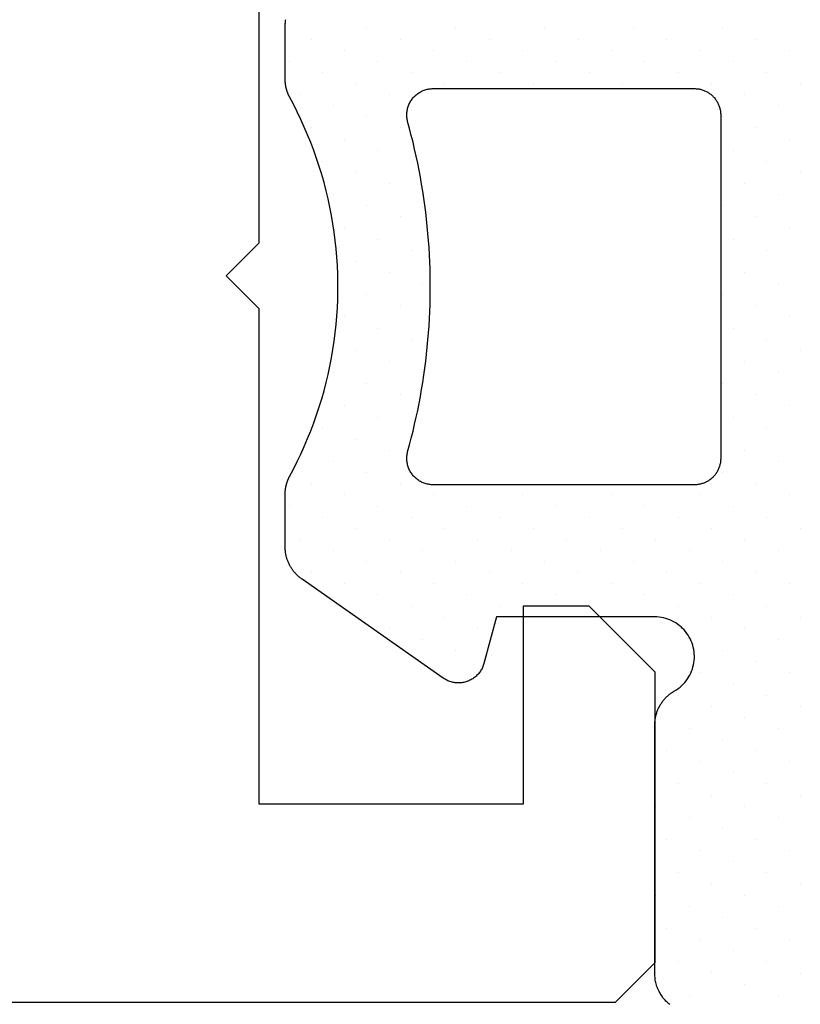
# Model space of a CAD drawing. Header units: millimetres. Extents: x -637441 to -130928, y -380379 to -53767.
# Tile 274 of 390: x -334480.35 to -334474.43, y -166920.69 to -166913.23. Entities that reach past the tile are written whole.
import ezdxf

# ---------------------------------------------------------------- set-up
doc = ezdxf.new("R2010")
doc.units = ezdxf.units.MM
doc.header["$LTSCALE"] = 10
doc.layers.add('CKTEXTY_MALE', color=7, linetype='Continuous', lineweight=25)
doc.layers.add('CrossSectionsGums', color=1, linetype='Continuous')
doc.layers.add('CrossSectionsProfils', color=7, linetype='Continuous')

# ---------------------------------------------------------------- blocks, each defined once
blk = doc.blocks.new('Hatch7761', base_point=(1872.6526, 1395.1029))
at = {"layer": 'CrossSectionsGums', "color": 252, "true_color": 0x848484}
for p, q in [((1252.874, 1401.205), (1252.874, 1401.205)), ((1253.5476, 1401.205), (1253.5476, 1401.205)), ((1254.2211, 1401.205), (1254.2211, 1401.205)), ((1254.8947, 1401.205), (1254.8947, 1401.205)), ((1255.5681, 1401.205), (1255.5681, 1401.205)), ((1256.2417, 1401.205), (1256.2417, 1401.205)), ((1257.5887, 1401.205), (1257.5887, 1401.205)), ((1258.9358, 1401.205), (1258.9358, 1401.205)), ((1259.6093, 1401.205), (1259.6093, 1401.205)), ((1253.1266, 1401.1207), (1253.1266, 1401.1207)), ((1253.8002, 1401.1207), (1253.8002, 1401.1207)), ((1254.4738, 1401.1208), (1254.4738, 1401.1208)), ((1255.1473, 1401.1208), (1255.1473, 1401.1208)), ((1255.8208, 1401.1208), (1255.8208, 1401.1208)), ((1256.4943, 1401.1208), (1256.4943, 1401.1208)), ((1257.1678, 1401.1208), (1257.1678, 1401.1208)), ((1257.8413, 1401.1208), (1257.8413, 1401.1208)), ((1258.5148, 1401.1207), (1258.5148, 1401.1207)), ((1259.1884, 1401.1208), (1259.1884, 1401.1208)), ((1259.8618, 1401.1207), (1259.8618, 1401.1207)), ((1252.7057, 1401.0366), (1252.7057, 1401.0366)), ((1253.3793, 1401.0366), (1253.3793, 1401.0366)), ((1254.0527, 1401.0366), (1254.0527, 1401.0366)), ((1254.7263, 1401.0366), (1254.7263, 1401.0366)), ((1255.3998, 1401.0366), (1255.3998, 1401.0366)), ((1256.0734, 1401.0366), (1256.0734, 1401.0366)), ((1256.7468, 1401.0366), (1256.7468, 1401.0366)), ((1257.4204, 1401.0366), (1257.4204, 1401.0366)), ((1258.0939, 1401.0366), (1258.0939, 1401.0366)), ((1258.7673, 1401.0365), (1258.7673, 1401.0365)), ((1259.4409, 1401.0366), (1259.4409, 1401.0366)), ((1252.9583, 1400.9524), (1252.9583, 1400.9524)), ((1253.6318, 1400.9524), (1253.6318, 1400.9524)), ((1254.3053, 1400.9524), (1254.3053, 1400.9524)), ((1254.9789, 1400.9524), (1254.9789, 1400.9524)), ((1255.6523, 1400.9524), (1255.6523, 1400.9524)), ((1256.3258, 1400.9524), (1256.3258, 1400.9524)), ((1256.9995, 1400.9525), (1256.9995, 1400.9525)), ((1257.673, 1400.9525), (1257.673, 1400.9525)), ((1258.3464, 1400.9524), (1258.3464, 1400.9524)), ((1259.0199, 1400.9524), (1259.0199, 1400.9524)), ((1259.6935, 1400.9524), (1259.6935, 1400.9524)), ((1253.2108, 1400.8682), (1253.2108, 1400.8682)), ((1253.8843, 1400.8682), (1253.8843, 1400.8682)), ((1254.558, 1400.8683), (1254.558, 1400.8683)), ((1255.2314, 1400.8683), (1255.2314, 1400.8683)), ((1255.905, 1400.8683), (1255.905, 1400.8683)), ((1256.5785, 1400.8683), (1256.5785, 1400.8683)), ((1257.252, 1400.8682), (1257.252, 1400.8682)), ((1257.9255, 1400.8683), (1257.9255, 1400.8683)), ((1258.599, 1400.8682), (1258.599, 1400.8682)), ((1259.2725, 1400.8682), (1259.2725, 1400.8682)), ((1259.946, 1400.8682), (1259.946, 1400.8682)), ((1252.7899, 1400.7841), (1252.7899, 1400.7841)), ((1253.4635, 1400.7841), (1253.4635, 1400.7841)), ((1254.137, 1400.7841), (1254.137, 1400.7841)), ((1254.8105, 1400.7841), (1254.8105, 1400.7841)), ((1255.484, 1400.7841), (1255.484, 1400.7841)), ((1256.1575, 1400.7841), (1256.1575, 1400.7841)), ((1256.8311, 1400.7841), (1256.8311, 1400.7841)), ((1257.5045, 1400.7841), (1257.5045, 1400.7841)), ((1258.178, 1400.7839), (1258.178, 1400.7839)), ((1258.8516, 1400.7841), (1258.8516, 1400.7841)), ((1259.5251, 1400.7841), (1259.5251, 1400.7841)), ((1253.0425, 1400.6998), (1253.0425, 1400.6998)), ((1253.7159, 1400.6998), (1253.7159, 1400.6998)), ((1254.3895, 1400.6998), (1254.3895, 1400.6998)), ((1255.063, 1400.6998), (1255.063, 1400.6998)), ((1255.7366, 1400.6998), (1255.7366, 1400.6998)), ((1256.41, 1400.6998), (1256.41, 1400.6998)), ((1257.0836, 1400.6998), (1257.0836, 1400.6998)), ((1257.7572, 1400.7), (1257.7572, 1400.7)), ((1258.4307, 1400.6998), (1258.4307, 1400.6998)), ((1259.1041, 1400.6998), (1259.1041, 1400.6998)), ((1259.7777, 1400.6998), (1259.7777, 1400.6998)), ((1253.295, 1400.6156), (1253.295, 1400.6156)), ((1253.9685, 1400.6156), (1253.9685, 1400.6156)), ((1254.6422, 1400.6157), (1254.6422, 1400.6157)), ((1255.3157, 1400.6157), (1255.3157, 1400.6157)), ((1255.9891, 1400.6157), (1255.9891, 1400.6157)), ((1256.6627, 1400.6157), (1256.6627, 1400.6157)), ((1257.3362, 1400.6157), (1257.3362, 1400.6157)), ((1258.0096, 1400.6156), (1258.0096, 1400.6156)), ((1258.6832, 1400.6157), (1258.6832, 1400.6157)), ((1259.3567, 1400.6156), (1259.3567, 1400.6156)), ((1260.0302, 1400.6156), (1260.0302, 1400.6156)), ((1252.8741, 1400.5315), (1252.8741, 1400.5315)), ((1253.5476, 1400.5315), (1253.5476, 1400.5315)), ((1254.2212, 1400.5315), (1254.2212, 1400.5315)), ((1254.8947, 1400.5315), (1254.8947, 1400.5315)), ((1255.5682, 1400.5315), (1255.5682, 1400.5315)), ((1256.2417, 1400.5315), (1256.2417, 1400.5315)), ((1259.6094, 1400.5315), (1259.6094, 1400.5315)), ((1253.1267, 1400.4473), (1253.1267, 1400.4473)), ((1253.8002, 1400.4473), (1253.8002, 1400.4473)), ((1254.4738, 1400.4473), (1254.4738, 1400.4473)), ((1255.1472, 1400.4473), (1255.1472, 1400.4473)), ((1255.8207, 1400.4473), (1255.8207, 1400.4473)), ((1256.4943, 1400.4473), (1256.4943, 1400.4473)), ((1259.8618, 1400.4473), (1259.8618, 1400.4473)), ((1252.7057, 1400.363), (1252.7057, 1400.363)), ((1253.3792, 1400.363), (1253.3792, 1400.363)), ((1254.0527, 1400.363), (1254.0527, 1400.363)), ((1254.7263, 1400.3632), (1254.7263, 1400.3632)), ((1256.0734, 1400.3632), (1256.0734, 1400.3632)), ((1252.9584, 1400.2789), (1252.9584, 1400.2789)), ((1253.6318, 1400.2789), (1253.6318, 1400.2789)), ((1254.3054, 1400.2789), (1254.3054, 1400.2789)), ((1254.9789, 1400.2789), (1254.9789, 1400.2789)), ((1255.6523, 1400.2789), (1255.6523, 1400.2789)), ((1256.3259, 1400.2789), (1256.3259, 1400.2789)), ((1259.6935, 1400.2789), (1259.6935, 1400.2789)), ((1253.2108, 1400.1947), (1253.2108, 1400.1947)), ((1253.8844, 1400.1947), (1253.8844, 1400.1947)), ((1254.5579, 1400.1947), (1254.5579, 1400.1947)), ((1255.9049, 1400.1947), (1255.9049, 1400.1947)), ((1259.946, 1400.1947), (1259.946, 1400.1947)), ((1253.4634, 1400.1105), (1253.4634, 1400.1105)), ((1254.137, 1400.1105), (1254.137, 1400.1105)), ((1254.8105, 1400.1106), (1254.8105, 1400.1106)), ((1256.1576, 1400.1106), (1256.1576, 1400.1106)), ((1255.7366, 1400.0264), (1255.7366, 1400.0264)), ((1256.4102, 1400.0264), (1256.4102, 1400.0264)), ((1259.7777, 1400.0264), (1259.7777, 1400.0264)), ((1255.9891, 1399.9421), (1255.9891, 1399.9421)), ((1260.0303, 1399.9421), (1260.0303, 1399.9421)), ((1256.2417, 1399.8579), (1256.2417, 1399.8579)), ((1259.6093, 1399.8579), (1259.6093, 1399.8579)), ((1255.8208, 1399.7738), (1255.8208, 1399.7738)), ((1256.4943, 1399.7738), (1256.4943, 1399.7738)), ((1259.8619, 1399.7738), (1259.8619, 1399.7738)), ((1256.0734, 1399.6896), (1256.0734, 1399.6896)), ((1255.6525, 1399.6055), (1255.6525, 1399.6055)), ((1256.3259, 1399.6055), (1256.3259, 1399.6055)), ((1259.6935, 1399.6053), (1259.6935, 1399.6053)), ((1255.9049, 1399.5211), (1255.9049, 1399.5211)), ((1259.9462, 1399.5212), (1259.9462, 1399.5212)), ((1256.1575, 1399.437), (1256.1575, 1399.437)), ((1255.7366, 1399.3528), (1255.7366, 1399.3528)), ((1256.4102, 1399.3529), (1256.4102, 1399.3529)), ((1259.7777, 1399.3528), (1259.7777, 1399.3528)), ((1255.9891, 1399.2687), (1255.9891, 1399.2687)), ((1260.0303, 1399.2687), (1260.0303, 1399.2687)), ((1256.2417, 1399.1844), (1256.2417, 1399.1844)), ((1259.6094, 1399.1844), (1259.6094, 1399.1844)), ((1255.8208, 1399.1003), (1255.8208, 1399.1003)), ((1256.4943, 1399.1002), (1256.4943, 1399.1002)), ((1259.8618, 1399.1002), (1259.8618, 1399.1002)), ((1256.0734, 1399.0161), (1256.0734, 1399.0161)), ((1255.6523, 1398.9319), (1255.6523, 1398.9319)), ((1256.3258, 1398.9318), (1256.3258, 1398.9318)), ((1259.6935, 1398.9319), (1259.6935, 1398.9319)), ((1255.905, 1398.8478), (1255.905, 1398.8478)), ((1259.946, 1398.8477), (1259.946, 1398.8477)), ((1255.484, 1398.7635), (1255.484, 1398.7635)), ((1256.1575, 1398.7634), (1256.1575, 1398.7634)), ((1255.7366, 1398.6793), (1255.7366, 1398.6793)), ((1256.41, 1398.6792), (1256.41, 1398.6792)), ((1259.7777, 1398.6793), (1259.7777, 1398.6793)), ((1255.3157, 1398.5952), (1255.3157, 1398.5952)), ((1255.9891, 1398.5951), (1255.9891, 1398.5951)), ((1260.0303, 1398.5951), (1260.0303, 1398.5951)), ((1255.5682, 1398.511), (1255.5682, 1398.511)), ((1256.2417, 1398.5109), (1256.2417, 1398.5109)), ((1259.6093, 1398.5109), (1259.6093, 1398.5109)), ((1255.8207, 1398.4266), (1255.8207, 1398.4266)), ((1256.4943, 1398.4268), (1256.4943, 1398.4268)), ((1259.8619, 1398.4268), (1259.8619, 1398.4268)), ((1255.3999, 1398.3427), (1255.3999, 1398.3427)), ((1256.0734, 1398.3425), (1256.0734, 1398.3425)), ((1257.4204, 1398.3425), (1257.4204, 1398.3425)), ((1258.0939, 1398.3425), (1258.0939, 1398.3425)), ((1258.7675, 1398.3425), (1258.7675, 1398.3425)), ((1255.6523, 1398.2583), (1255.6523, 1398.2583)), ((1256.3258, 1398.2583), (1256.3258, 1398.2583)), ((1256.9994, 1398.2583), (1256.9994, 1398.2583)), ((1257.6729, 1398.2583), (1257.6729, 1398.2583)), ((1258.3464, 1398.2583), (1258.3464, 1398.2583)), ((1259.0199, 1398.2583), (1259.0199, 1398.2583)), ((1259.6935, 1398.2583), (1259.6935, 1398.2583)), ((1255.9049, 1398.1741), (1255.9049, 1398.1741)), ((1256.5784, 1398.1741), (1256.5784, 1398.1741)), ((1257.252, 1398.1741), (1257.252, 1398.1741)), ((1257.9255, 1398.1742), (1257.9255, 1398.1742)), ((1258.5991, 1398.1742), (1258.5991, 1398.1742)), ((1259.2726, 1398.1742), (1259.2726, 1398.1742)), ((1259.946, 1398.1742), (1259.946, 1398.1742)), ((1255.484, 1398.09), (1255.484, 1398.09)), ((1256.1575, 1398.09), (1256.1575, 1398.09)), ((1256.8311, 1398.09), (1256.8311, 1398.09)), ((1257.5045, 1398.09), (1257.5045, 1398.09)), ((1258.1781, 1398.09), (1258.1781, 1398.09)), ((1258.8516, 1398.09), (1258.8516, 1398.09)), ((1259.5251, 1398.09), (1259.5251, 1398.09)), ((1255.7366, 1398.0057), (1255.7366, 1398.0057)), ((1256.41, 1398.0057), (1256.41, 1398.0057)), ((1257.0836, 1398.0057), (1257.0836, 1398.0057)), ((1257.7571, 1398.0057), (1257.7571, 1398.0057)), ((1258.4307, 1398.0057), (1258.4307, 1398.0057)), ((1259.1041, 1398.0057), (1259.1041, 1398.0057)), ((1259.7776, 1398.0057), (1259.7776, 1398.0057)), ((1255.9891, 1397.9216), (1255.9891, 1397.9216)), ((1256.6626, 1397.9215), (1256.6626, 1397.9215)), ((1257.3361, 1397.9215), (1257.3361, 1397.9215)), ((1258.0098, 1397.9216), (1258.0098, 1397.9216)), ((1258.6832, 1397.9216), (1258.6832, 1397.9216)), ((1259.3568, 1397.9216), (1259.3568, 1397.9216)), ((1260.0303, 1397.9216), (1260.0303, 1397.9216)), ((1256.2417, 1397.8374), (1256.2417, 1397.8374)), ((1256.9153, 1397.8374), (1256.9153, 1397.8374)), ((1257.5887, 1397.8374), (1257.5887, 1397.8374)), ((1258.2623, 1397.8374), (1258.2623, 1397.8374)), ((1258.9358, 1397.8374), (1258.9358, 1397.8374)), ((1259.6093, 1397.8374), (1259.6093, 1397.8374)), ((1255.8207, 1397.7532), (1255.8207, 1397.7532)), ((1256.4943, 1397.7532), (1256.4943, 1397.7532)), ((1257.1677, 1397.7532), (1257.1677, 1397.7532)), ((1257.8413, 1397.7532), (1257.8413, 1397.7532)), ((1258.5148, 1397.7532), (1258.5148, 1397.7532)), ((1259.1884, 1397.7532), (1259.1884, 1397.7532)), ((1259.8618, 1397.7532), (1259.8618, 1397.7532)), ((1256.0732, 1397.6689), (1256.0732, 1397.6689)), ((1256.7468, 1397.6689), (1256.7468, 1397.6689)), ((1257.4203, 1397.6689), (1257.4203, 1397.6689)), ((1258.7675, 1397.6691), (1258.7675, 1397.6691)), ((1259.4409, 1397.6691), (1259.4409, 1397.6691)), ((1256.3259, 1397.5848), (1256.3259, 1397.5848)), ((1256.9994, 1397.5848), (1256.9994, 1397.5848)), ((1259.02, 1397.5848), (1259.02, 1397.5848)), ((1259.6935, 1397.5848), (1259.6935, 1397.5848)), ((1255.9049, 1397.5006), (1255.9049, 1397.5006)), ((1256.5785, 1397.5006), (1256.5785, 1397.5006)), ((1259.2725, 1397.5006), (1259.2725, 1397.5006)), ((1259.946, 1397.5006), (1259.946, 1397.5006)), ((1256.1575, 1397.4164), (1256.1575, 1397.4164)), ((1259.5251, 1397.4165), (1259.5251, 1397.4165)), ((1256.4102, 1397.3323), (1256.4102, 1397.3323)), ((1259.7777, 1397.3323), (1259.7777, 1397.3323))]:
    blk.add_line(p, q, dxfattribs=at)
blk = doc.blocks.new('120903', base_point=(1252.6524, 1400.1029))
at = {"layer": 'CrossSectionsGums', "color": 1, "flags": 128}
for points in [[(1255.1067, 1398.5006), (1255.8558, 1397.4308), (1255.8594, 1397.4258), (1255.863, 1397.4209), (1255.8668, 1397.416), (1255.8707, 1397.4113), (1255.8746, 1397.4066), (1255.8787, 1397.402), (1255.8828, 1397.3975), (1255.8871, 1397.3931), (1255.8914, 1397.3887), (1255.8959, 1397.3845), (1255.9003, 1397.3804), (1255.9049, 1397.3762), (1255.9095, 1397.3723), (1255.9143, 1397.3684), (1255.9192, 1397.3646), (1255.9241, 1397.361), (1255.9291, 1397.3574), (1255.9341, 1397.3539), (1255.9392, 1397.3506), (1255.9443, 1397.3473), (1255.9496, 1397.3441), (1255.955, 1397.3411), (1255.9603, 1397.3381), (1255.9658, 1397.3353), (1255.9713, 1397.3326), (1255.9768, 1397.33), (1255.9824, 1397.3275), (1255.988, 1397.3251), (1255.9938, 1397.3229), (1255.9995, 1397.3207), (1256.0052, 1397.3187), (1256.0111, 1397.3168), (1256.017, 1397.3149), (1256.0228, 1397.3134), (1256.0288, 1397.3118), (1256.0347, 1397.3103), (1256.0408, 1397.3091), (1256.0468, 1397.3079), (1256.0527, 1397.3068), (1256.0588, 1397.3059), (1256.0649, 1397.3051), (1256.0709, 1397.3043), (1256.077, 1397.3038), (1256.0833, 1397.3033), (1256.0894, 1397.3031), (1256.0955, 1397.3029), (1256.1016, 1397.3029), (1256.1016, 1397.3029), (1256.4972, 1397.3029), (1256.5001, 1397.3029), (1256.5032, 1397.3029), (1256.5061, 1397.303), (1256.5092, 1397.3031), (1256.5121, 1397.3032), (1256.5151, 1397.3033), (1256.5181, 1397.3036), (1256.5211, 1397.3037), (1256.524, 1397.3041), (1256.5271, 1397.3043), (1256.53, 1397.3046), (1256.5331, 1397.3049), (1256.536, 1397.3053), (1256.5389, 1397.3058), (1256.5419, 1397.3062), (1256.5449, 1397.3066), (1256.5479, 1397.3071), (1256.5508, 1397.3076), (1256.5537, 1397.3082), (1256.5566, 1397.3087), (1256.5596, 1397.3093), (1256.5625, 1397.3101), (1256.5654, 1397.3107), (1256.5684, 1397.3114), (1256.5713, 1397.3121), (1256.5742, 1397.3129), (1256.577, 1397.3136), (1256.58, 1397.3145), (1256.5828, 1397.3153), (1256.5857, 1397.3162), (1256.5885, 1397.317), (1256.5914, 1397.318), (1256.5942, 1397.319), (1256.597, 1397.3199), (1256.5999, 1397.3209), (1256.6027, 1397.322), (1256.6055, 1397.323), (1256.6083, 1397.3241), (1256.6111, 1397.3253), (1256.6138, 1397.3264), (1256.6166, 1397.3276), (1256.6193, 1397.3289), (1256.6221, 1397.3301), (1256.6248, 1397.3313), (1256.6274, 1397.3326), (1256.6301, 1397.3339), (1256.6328, 1397.3352), (1256.6328, 1397.3352), (1256.6891, 1397.3652), (1256.7461, 1397.394), (1256.8036, 1397.4218), (1256.8617, 1397.4481), (1256.9203, 1397.4731), (1256.9795, 1397.4971), (1257.0392, 1397.5197), (1257.0994, 1397.541), (1257.1599, 1397.561), (1257.2209, 1397.5798), (1257.2822, 1397.5973), (1257.344, 1397.6134), (1257.406, 1397.6282), (1257.4684, 1397.6417), (1257.5311, 1397.6538), (1257.594, 1397.6647), (1257.6571, 1397.6742), (1257.7203, 1397.6823), (1257.7838, 1397.6891), (1257.8474, 1397.6945), (1257.911, 1397.6986), (1257.9747, 1397.7013), (1258.0386, 1397.7026), (1258.1024, 1397.7026), (1258.1661, 1397.7013), (1258.23, 1397.6986), (1258.2936, 1397.6945), (1258.3572, 1397.6891), (1258.4207, 1397.6823), (1258.4839, 1397.6742), (1258.547, 1397.6647), (1258.6099, 1397.6538), (1258.6725, 1397.6417), (1258.7349, 1397.6282), (1258.797, 1397.6134), (1258.8586, 1397.5973), (1258.92, 1397.5798), (1258.9811, 1397.561), (1259.0416, 1397.541), (1259.1018, 1397.5197), (1259.1615, 1397.4971), (1259.2206, 1397.4731), (1259.2793, 1397.4481), (1259.3374, 1397.4218), (1259.3949, 1397.394), (1259.4518, 1397.3652), (1259.5082, 1397.3352), (1259.5082, 1397.3352), (1259.5109, 1397.3339), (1259.5135, 1397.3326), (1259.5162, 1397.3313), (1259.5189, 1397.3301), (1259.5216, 1397.3289), (1259.5244, 1397.3276), (1259.5271, 1397.3264), (1259.5299, 1397.3253), (1259.5327, 1397.3241), (1259.5355, 1397.323), (1259.5383, 1397.322), (1259.5411, 1397.3209), (1259.5439, 1397.3199), (1259.5468, 1397.319), (1259.5496, 1397.318), (1259.5524, 1397.317), (1259.5553, 1397.3162), (1259.5581, 1397.3153), (1259.561, 1397.3145), (1259.5638, 1397.3136), (1259.5668, 1397.3129), (1259.5697, 1397.3121), (1259.5726, 1397.3114), (1259.5756, 1397.3107), (1259.5785, 1397.3101), (1259.5813, 1397.3093), (1259.5844, 1397.3087), (1259.5873, 1397.3082), (1259.5902, 1397.3076), (1259.5931, 1397.3071), (1259.5961, 1397.3066), (1259.599, 1397.3062), (1259.6021, 1397.3058), (1259.605, 1397.3053), (1259.6079, 1397.3049), (1259.611, 1397.3046), (1259.6139, 1397.3043), (1259.6168, 1397.3041), (1259.6199, 1397.3037), (1259.6228, 1397.3036), (1259.6259, 1397.3033), (1259.6288, 1397.3032), (1259.6318, 1397.3031), (1259.6348, 1397.303), (1259.6378, 1397.3029), (1259.6407, 1397.3029), (1259.6438, 1397.3029), (1259.6438, 1397.3029), (1260.0394, 1397.3029), (1260.0455, 1397.3029), (1260.0516, 1397.3031), (1260.0577, 1397.3033), (1260.0638, 1397.3038), (1260.0699, 1397.3043), (1260.076, 1397.3051), (1260.0822, 1397.3059), (1260.0883, 1397.3068), (1260.0942, 1397.3079)], [(1252.635, 1400.2169), (1252.6414, 1400.2091), (1252.6479, 1400.2015), (1252.6548, 1400.1942), (1252.6619, 1400.1871), (1252.6692, 1400.1803), (1252.6768, 1400.1737), (1252.6846, 1400.1674), (1252.6925, 1400.1613), (1252.7007, 1400.1555), (1252.7091, 1400.1499), (1252.7177, 1400.1447), (1252.7263, 1400.1398), (1252.7352, 1400.135), (1252.7443, 1400.1307), (1252.7534, 1400.1266), (1252.7627, 1400.1228), (1252.7721, 1400.1194), (1252.7816, 1400.1163), (1252.7913, 1400.1135), (1252.8009, 1400.111), (1252.8107, 1400.1089), (1252.8206, 1400.1069), (1252.8304, 1400.1055), (1252.8405, 1400.1044), (1252.8505, 1400.1035), (1252.8605, 1400.103), (1252.8705, 1400.1028), (1252.8705, 1400.1028), (1254.7509, 1400.1028), (1254.7576, 1400.1029), (1254.7643, 1400.1031), (1254.7709, 1400.1035), (1254.7776, 1400.104), (1254.7842, 1400.1046), (1254.7909, 1400.1055), (1254.7975, 1400.1064), (1254.8041, 1400.1075), (1254.8107, 1400.1089), (1254.8171, 1400.1102), (1254.8236, 1400.1118), (1254.8301, 1400.1135), (1254.8365, 1400.1154), (1254.8429, 1400.1173), (1254.8492, 1400.1194), (1254.8556, 1400.1217), (1254.8618, 1400.124), (1254.868, 1400.1266), (1254.8741, 1400.1293), (1254.8801, 1400.1321), (1254.8862, 1400.135), (1254.8921, 1400.1382), (1254.8979, 1400.1414), (1254.9038, 1400.1447), (1254.9094, 1400.1482), (1254.915, 1400.1517), (1254.9207, 1400.1555), (1254.9261, 1400.1593), (1254.9315, 1400.1633), (1254.9368, 1400.1674), (1254.942, 1400.1716), (1254.9471, 1400.1759), (1254.9521, 1400.1803), (1254.957, 1400.1848), (1254.9618, 1400.1895), (1254.9666, 1400.1942), (1254.9711, 1400.1991), (1254.9756, 1400.2041), (1254.98, 1400.2091), (1254.9843, 1400.2142), (1254.9884, 1400.2195), (1254.9924, 1400.2249), (1254.9963, 1400.2302), (1255.0001, 1400.2358), (1255.0038, 1400.2413), (1255.0073, 1400.2471), (1255.0106, 1400.2528), (1255.0106, 1400.2528), (1255.0194, 1400.2671), (1255.0289, 1400.2808), (1255.0392, 1400.2939), (1255.0503, 1400.3065), (1255.0619, 1400.3185), (1255.0742, 1400.3297), (1255.0872, 1400.3403), (1255.1007, 1400.3501), (1255.1147, 1400.3593), (1255.1293, 1400.3674), (1255.1442, 1400.375), (1255.1595, 1400.3816), (1255.1753, 1400.3873), (1255.1913, 1400.3922), (1255.2074, 1400.3961), (1255.2239, 1400.3992), (1255.2405, 1400.4014), (1255.2571, 1400.4025), (1255.2738, 1400.4028), (1255.2905, 1400.4021), (1255.3071, 1400.4005), (1255.3237, 1400.3981), (1255.3401, 1400.3947), (1255.3562, 1400.3903), (1255.3721, 1400.3851), (1255.3876, 1400.379), (1255.4028, 1400.3721), (1255.4176, 1400.3643), (1255.4319, 1400.3557), (1255.4457, 1400.3463), (1255.459, 1400.3362), (1255.4717, 1400.3253), (1255.4838, 1400.3137), (1255.4952, 1400.3015), (1255.506, 1400.2887), (1255.5159, 1400.2754), (1255.5251, 1400.2614), (1255.5336, 1400.2469), (1255.5411, 1400.2322), (1255.548, 1400.2168), (1255.5538, 1400.2012), (1255.559, 1400.1853), (1255.5631, 1400.1691), (1255.5663, 1400.1527), (1255.5686, 1400.1361), (1255.5701, 1400.1195), (1255.5704, 1400.1028), (1255.5704, 1400.1028), (1255.5704, 1398.9028), (1255.2188, 1398.8086), (1255.2108, 1398.8063), (1255.2031, 1398.8037), (1255.1954, 1398.8008), (1255.188, 1398.7976), (1255.1807, 1398.7941), (1255.1733, 1398.7903), (1255.1664, 1398.7861), (1255.1594, 1398.7817), (1255.1527, 1398.7771), (1255.1462, 1398.7721), (1255.1399, 1398.7668), (1255.1339, 1398.7615), (1255.1281, 1398.7557), (1255.1224, 1398.7498), (1255.1171, 1398.7437), (1255.1119, 1398.7373), (1255.1071, 1398.7307), (1255.1025, 1398.7239), (1255.0983, 1398.7169), (1255.0942, 1398.7098), (1255.0905, 1398.7026), (1255.087, 1398.6952), (1255.084, 1398.6876), (1255.0812, 1398.6799), (1255.0787, 1398.6721), (1255.0765, 1398.6643), (1255.0747, 1398.6562), (1255.0732, 1398.6483), (1255.072, 1398.6401), (1255.0712, 1398.6321), (1255.0707, 1398.6239), (1255.0704, 1398.6157), (1255.0707, 1398.6075), (1255.0712, 1398.5994), (1255.0719, 1398.5913), (1255.0731, 1398.5833), (1255.0746, 1398.5752), (1255.0764, 1398.5673), (1255.0785, 1398.5593), (1255.0809, 1398.5515), (1255.0837, 1398.5438), (1255.0868, 1398.5363), (1255.0902, 1398.5288), (1255.0939, 1398.5216), (1255.0978, 1398.5144), (1255.1021, 1398.5074), (1255.1067, 1398.5006), (1255.1067, 1398.5006)], [(1256.5704, 1400.4022), (1256.5704, 1398.4243), (1256.5707, 1398.4166), (1256.571, 1398.4088), (1256.5718, 1398.4011), (1256.5729, 1398.3934), (1256.5742, 1398.3857), (1256.5759, 1398.3782), (1256.5778, 1398.3707), (1256.5801, 1398.3633), (1256.5825, 1398.356), (1256.5853, 1398.3486), (1256.5884, 1398.3416), (1256.5918, 1398.3346), (1256.5953, 1398.3278), (1256.5992, 1398.3209), (1256.6034, 1398.3145), (1256.6078, 1398.308), (1256.6124, 1398.3018), (1256.6173, 1398.2958), (1256.6224, 1398.2899), (1256.6277, 1398.2843), (1256.6333, 1398.2788), (1256.639, 1398.2737), (1256.645, 1398.2687), (1256.6511, 1398.2639), (1256.6575, 1398.2594), (1256.6639, 1398.2551), (1256.6705, 1398.2511), (1256.6774, 1398.2473), (1256.6843, 1398.2439), (1256.6913, 1398.2407), (1256.6985, 1398.2378), (1256.7058, 1398.2351), (1256.7133, 1398.2328), (1256.7207, 1398.2307), (1256.7283, 1398.2289), (1256.7358, 1398.2274), (1256.7435, 1398.2262), (1256.7512, 1398.2253), (1256.7589, 1398.2247), (1256.7667, 1398.2244), (1256.7744, 1398.2244), (1256.7822, 1398.2247), (1256.7899, 1398.2253), (1256.7976, 1398.2262), (1256.8053, 1398.2274), (1256.813, 1398.2289), (1256.8204, 1398.2307), (1256.8204, 1398.2307), (1256.8724, 1398.2449), (1256.9246, 1398.2585), (1256.9768, 1398.2715), (1257.0292, 1398.2839), (1257.0818, 1398.2957), (1257.1344, 1398.3068), (1257.1873, 1398.3174), (1257.2402, 1398.3273), (1257.2932, 1398.3367), (1257.3464, 1398.3453), (1257.3997, 1398.3534), (1257.453, 1398.361), (1257.5063, 1398.3678), (1257.5599, 1398.374), (1257.6134, 1398.3796), (1257.6671, 1398.3846), (1257.7207, 1398.389), (1257.7744, 1398.3927), (1257.8282, 1398.3959), (1257.8821, 1398.3983), (1257.9359, 1398.4003), (1257.9897, 1398.4015), (1258.0436, 1398.4021), (1258.0974, 1398.4021), (1258.1512, 1398.4015), (1258.2051, 1398.4003), (1258.2589, 1398.3983), (1258.3127, 1398.3959), (1258.3665, 1398.3927), (1258.4202, 1398.389), (1258.4739, 1398.3846), (1258.5275, 1398.3796), (1258.5811, 1398.374), (1258.6345, 1398.3678), (1258.688, 1398.361), (1258.7413, 1398.3534), (1258.7946, 1398.3453), (1258.8478, 1398.3367), (1258.9008, 1398.3273), (1258.9537, 1398.3174), (1259.0065, 1398.3068), (1259.0592, 1398.2957), (1259.1117, 1398.2839), (1259.1642, 1398.2715), (1259.2164, 1398.2585), (1259.2686, 1398.2449), (1259.3204, 1398.2307), (1259.3204, 1398.2307), (1259.328, 1398.2289), (1259.3357, 1398.2274), (1259.3433, 1398.2262), (1259.3511, 1398.2253), (1259.3588, 1398.2247), (1259.3665, 1398.2244), (1259.3743, 1398.2244), (1259.382, 1398.2247), (1259.3898, 1398.2253), (1259.3975, 1398.2262), (1259.4052, 1398.2274), (1259.4127, 1398.2289), (1259.4203, 1398.2307), (1259.4277, 1398.2328), (1259.4352, 1398.2351), (1259.4425, 1398.2378), (1259.4496, 1398.2407), (1259.4567, 1398.2439), (1259.4636, 1398.2473), (1259.4705, 1398.2511), (1259.4771, 1398.2551), (1259.4835, 1398.2594), (1259.4899, 1398.2639), (1259.496, 1398.2687), (1259.502, 1398.2737), (1259.5077, 1398.2788), (1259.5132, 1398.2843), (1259.5186, 1398.2899), (1259.5237, 1398.2958), (1259.5286, 1398.3018), (1259.5332, 1398.308), (1259.5376, 1398.3145), (1259.5417, 1398.3209), (1259.5455, 1398.3278), (1259.5492, 1398.3346), (1259.5525, 1398.3416), (1259.5557, 1398.3486), (1259.5585, 1398.356), (1259.5609, 1398.3633), (1259.5631, 1398.3707), (1259.5651, 1398.3782), (1259.5668, 1398.3857), (1259.5681, 1398.3934), (1259.5691, 1398.4011), (1259.5698, 1398.4088), (1259.5703, 1398.4166), (1259.5704, 1398.4243), (1259.5704, 1398.4243), (1259.5704, 1400.4022), (1259.5703, 1400.4088), (1259.5701, 1400.4155), (1259.5695, 1400.4222), (1259.5687, 1400.4288), (1259.5677, 1400.4354), (1259.5665, 1400.442), (1259.5651, 1400.4485), (1259.5634, 1400.455), (1259.5615, 1400.4614), (1259.5594, 1400.4678), (1259.5571, 1400.474), (1259.5546, 1400.4802), (1259.5519, 1400.4863), (1259.549, 1400.4924), (1259.5459, 1400.4983), (1259.5426, 1400.5042), (1259.5391, 1400.5098), (1259.5354, 1400.5154), (1259.5315, 1400.5208), (1259.5275, 1400.5261), (1259.5232, 1400.5312), (1259.5188, 1400.5364), (1259.5143, 1400.5413), (1259.5095, 1400.5459), (1259.5046, 1400.5505), (1259.4996, 1400.5549), (1259.4944, 1400.5591), (1259.4891, 1400.5632), (1259.4836, 1400.567), (1259.4781, 1400.5708), (1259.4724, 1400.5742), (1259.4666, 1400.5775), (1259.4607, 1400.5807), (1259.4547, 1400.5836), (1259.4486, 1400.5863), (1259.4424, 1400.5889), (1259.436, 1400.5911), (1259.4297, 1400.5931), (1259.4233, 1400.5951), (1259.4169, 1400.5967), (1259.4103, 1400.5981), (1259.4038, 1400.5994), (1259.3971, 1400.6003), (1259.3905, 1400.6012), (1259.3838, 1400.6017), (1259.3772, 1400.6021), (1259.3705, 1400.6022), (1259.3705, 1400.6022), (1256.7705, 1400.6022), (1256.7638, 1400.6021), (1256.7571, 1400.6017), (1256.7505, 1400.6012), (1256.7438, 1400.6003), (1256.7372, 1400.5994), (1256.7306, 1400.5981), (1256.7241, 1400.5967), (1256.7177, 1400.5951), (1256.7112, 1400.5931), (1256.7048, 1400.5911), (1256.6986, 1400.5889), (1256.6924, 1400.5863), (1256.6863, 1400.5836), (1256.6803, 1400.5807), (1256.6743, 1400.5775), (1256.6686, 1400.5742), (1256.6628, 1400.5708), (1256.6573, 1400.567), (1256.6519, 1400.5632), (1256.6465, 1400.5591), (1256.6414, 1400.5549), (1256.6364, 1400.5505), (1256.6315, 1400.5459), (1256.6267, 1400.5413), (1256.6222, 1400.5364), (1256.6178, 1400.5312), (1256.6135, 1400.5261), (1256.6095, 1400.5208), (1256.6056, 1400.5154), (1256.6019, 1400.5098), (1256.5984, 1400.5042), (1256.5951, 1400.4983), (1256.5919, 1400.4924), (1256.5891, 1400.4863), (1256.5863, 1400.4802), (1256.5839, 1400.474), (1256.5815, 1400.4678), (1256.5795, 1400.4614), (1256.5776, 1400.455), (1256.5759, 1400.4485), (1256.5745, 1400.442), (1256.5732, 1400.4354), (1256.5723, 1400.4288), (1256.5715, 1400.4222), (1256.5709, 1400.4155), (1256.5706, 1400.4088), (1256.5704, 1400.4022), (1256.5704, 1400.4022)]]:
    blk.add_lwpolyline(points, dxfattribs=at)
at = {"layer": 'CrossSectionsGums'}
blk.add_blockref('Hatch7761', (1872.6526, 1395.1029), dxfattribs=at)

msp = doc.modelspace()

# ---------------------------------------------------------------- linework, layer by layer
at = {"layer": 'CKTEXTY_MALE', "color": 7}
msp.add_circle((-334499.9188, -166481.6349), 613.6385, dxfattribs=at)
at = {"layer": 'CrossSectionsProfils'}
msp.add_lwpolyline([(-334535.2357, -166920.6742), (-334475.8335, -166920.6742), (-334475.5335, -166920.3742), (-334475.5335, -166918.1741), (-334476.0335, -166917.6741), (-334476.5335, -166917.6741), (-334476.5335, -166919.1739), (-334478.5335, -166919.1739), (-334478.5335, -166915.4239), (-334478.7835, -166915.1739), (-334478.5335, -166914.9239), (-334478.5335, -166911.1739), (-334476.5335, -166911.1739), (-334476.5335, -166912.6741), (-334476.0335, -166912.6741), (-334475.5335, -166912.1741), (-334475.5335, -166908.6739), (-334476.5335, -166908.6739), (-334476.5335, -166909.6739), (-334478.5335, -166909.6739), (-334478.5335, -166902.174)], dxfattribs=at)

# ---------------------------------------------------------------- block references
at = {"layer": 'CrossSectionsGums', "color": 1, "yscale": -1, "rotation": 90}
msp.add_blockref('120903', (-334475.5357, -166920.6742), dxfattribs=at)

doc.saveas('drawing.dxf')
